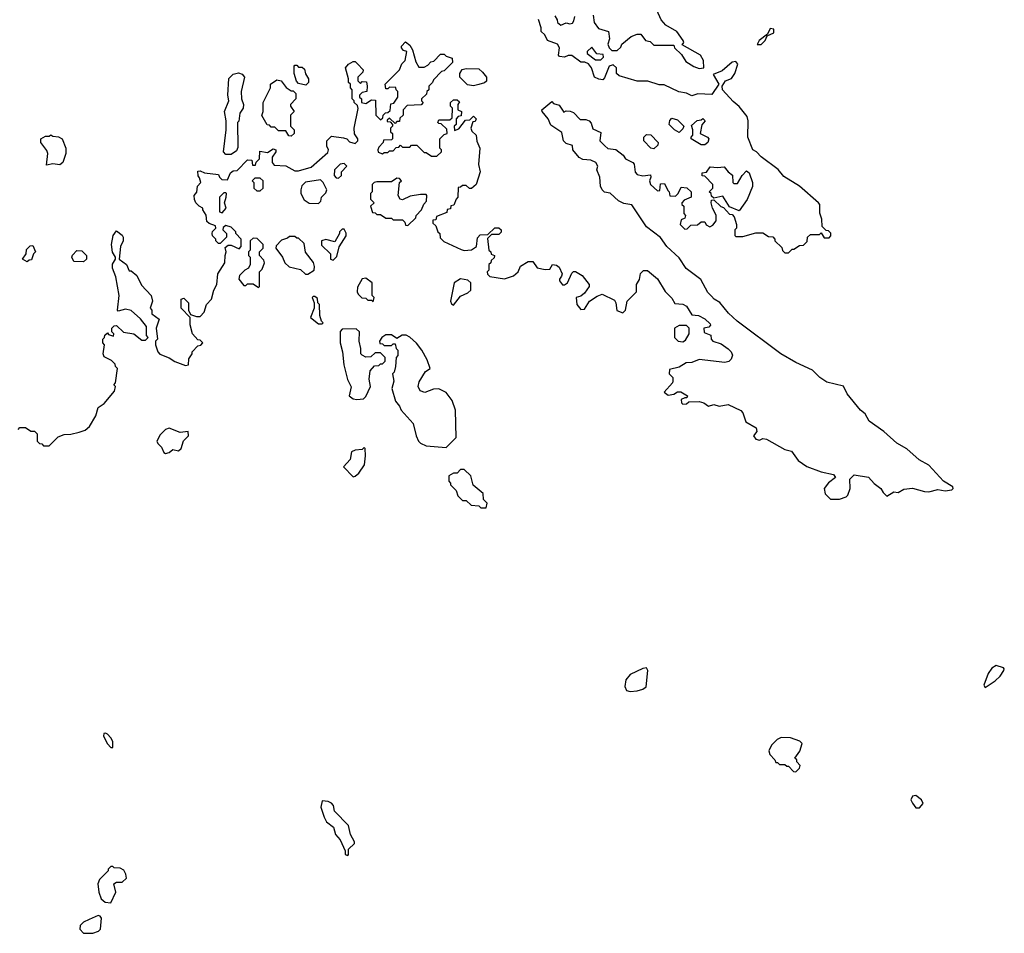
# Model space of a CAD drawing. Extents: x 1861455 to 2058065, y 200073 to 437907.
# Tile 327 of 574: x 1943384 to 1948790, y 317412 to 322430. Entities that reach past the tile are written whole.
import ezdxf

# ---------------------------------------------------------------- set-up
doc = ezdxf.new("R2010")
doc.units = 0

msp = doc.modelspace()

# ---------------------------------------------------------------- linework, layer by layer
at = {"layer": '0CON05XD'}
for points in [[(1946532.5, 322455), (1946537.5, 322415), (1946561.7, 322381.7), (1946617.5, 322365), (1946622.5, 322325), (1946612.5, 322295), (1946620, 322275), (1946635, 322260), (1946665, 322260), (1946685, 322280), (1946690, 322295), (1946741.7, 322338.3), (1946775, 322350), (1946795, 322350), (1946820, 322315), (1946845, 322310), (1946865, 322290), (1946975, 322290), (1946980, 322275), (1947018.3, 322238.3), (1947040.7, 322200.7), (1947085, 322172.5), (1947115, 322162.5), (1947140, 322165), (1947137.5, 322205), (1947122.5, 322235), (1947021.7, 322291.7), (1947030, 322305), (1947027.5, 322315), (1946992.5, 322365), (1946930.7, 322400.7), (1946905, 322430), (1946883, 322483)], [(1946359.3, 321020.7), (1946347.5, 321005), (1946347.5, 320995), (1946363.9, 320973.9), (1946375, 320973.3), (1946392.5, 320985), (1946415, 321037.5), (1946425, 321046.7), (1946435, 321046.7), (1946472.5, 321025), (1946510, 320975), (1946511.2, 320965), (1946485, 320927.5), (1946465, 320912.5), (1946440, 320905), (1946442.5, 320865), (1946465, 320837.5), (1946485, 320840), (1946513.3, 320885), (1946555, 320912.5), (1946581.7, 320921.7), (1946649.3, 320889.3), (1946657.5, 320875), (1946663, 320833), (1946695, 320820), (1946710, 320835), (1946720, 320885), (1946770, 320935), (1946770, 320975), (1946787, 321003), (1946793, 321037), (1946808.3, 321051.7), (1946831.7, 321051.7), (1946885, 321007.5), (1946927, 320937), (1946965, 320900), (1946981.7, 320871.7), (1947025, 320867.5), (1947045, 320857.5), (1947075, 320810), (1947110, 320805), (1947145, 320787.5), (1947175, 320760), (1947177, 320753), (1947168.3, 320741.7), (1947140, 320735), (1947141.7, 320711.7), (1947178.3, 320698.3), (1947180, 320675), (1947190, 320665), (1947235, 320650), (1947273, 320623), (1947290, 320605), (1947297, 320587), (1947290, 320565), (1947276.7, 320553.3), (1947255, 320547.5), (1947115, 320563.3), (1947075, 320546.7), (1947043.6, 320546.4), (1947005, 320522.5), (1946951.7, 320508.3), (1946950, 320485), (1946970, 320465), (1946970, 320445), (1946967.5, 320435), (1946922.5, 320385), (1946945, 320367.5), (1946975, 320372.5), (1946995, 320386.7), (1947013, 320387), (1947050, 320365), (1947047.5, 320352.5), (1947035, 320353.3), (1947016.4, 320343.6), (1947016.7, 320325), (1947025, 320318.8), (1947045, 320320), (1947058.3, 320331.7), (1947115, 320333.3), (1947140, 320325), (1947165, 320307.5), (1947195, 320316.7), (1947225, 320307.5), (1947273.6, 320316.4), (1947343.6, 320283.6), (1947355, 320270), (1947371.4, 320221.4), (1947428.3, 320188.3), (1947431.7, 320168.3), (1947413.3, 320145), (1947425, 320126.7), (1947445, 320120), (1947465, 320130), (1947485, 320126.7), (1947585, 320070), (1947620.7, 320060.7), (1947658.3, 320008.3), (1947706.4, 319976.4), (1947785, 319946.7), (1947852.5, 319932.5), (1947862.5, 319915), (1947824.3, 319885.7), (1947800, 319855), (1947805.6, 319825.6), (1947835, 319796.2), (1947885, 319796.2), (1947921.2, 319808.8), (1947931.7, 319818.3), (1947943.3, 319855), (1947942.5, 319907.5), (1947965, 319930), (1948045, 319917.5), (1948075, 319882.5), (1948112.5, 319855), (1948125, 319832.5), (1948145, 319813.8), (1948183.6, 319836.4), (1948206.4, 319833.6), (1948238.3, 319851.7), (1948285, 319857.5), (1948351.7, 319838.3), (1948375, 319837.5), (1948425, 319850), (1948465, 319843.3), (1948501.7, 319848.3), (1948510, 319855), (1948507.5, 319865), (1948456.1, 319896.1), (1948375, 319983.3), (1948322.7, 320012.7), (1948255, 320073.8), (1948200, 320105), (1948127.9, 320167.9), (1948048.8, 320225), (1948026.2, 320265), (1948001.2, 320285), (1947926.7, 320375), (1947907.5, 320417.5), (1947815, 320438.8), (1947777.5, 320465), (1947736.1, 320506.1), (1947645, 320546.7), (1947563.3, 320595), (1947323.3, 320775), (1947275, 320817.5), (1947227.7, 320877.7), (1947197.5, 320895), (1947181.7, 320911.7), (1947161.7, 320931.7), (1947123, 321003), (1947043.6, 321063.6), (1947005, 321122.5), (1946937.5, 321185), (1946903, 321233), (1946825, 321293.3), (1946745, 321413.3), (1946700.5, 321420.5), (1946672.5, 321435), (1946625, 321477.5), (1946595, 321483.3), (1946582.5, 321495), (1946572.5, 321515), (1946570, 321565), (1946552.5, 321605), (1946557.5, 321625), (1946546.4, 321646.4), (1946519.3, 321659.3), (1946475, 321662.5), (1946455, 321672.5), (1946420, 321715), (1946418.3, 321738.3), (1946385, 321750), (1946370, 321765), (1946360, 321810), (1946300.7, 321850.7), (1946286.1, 321886.1), (1946252.5, 321925), (1946250, 321935), (1946305, 321980), (1946315, 321970), (1946345, 321960), (1946371.7, 321921.7), (1946385, 321930), (1946407, 321927), (1946425, 321920), (1946461.7, 321881.7), (1946491.7, 321881.7), (1946510, 321875), (1946521.7, 321861.7), (1946530.7, 321830.7), (1946575, 321810), (1946570, 321765), (1946597, 321737), (1946613, 321723), (1946657, 321717), (1946696.4, 321686.4), (1946710, 321665), (1946750, 321645), (1946757, 321637), (1946763, 321593), (1946775, 321580), (1946805, 321572.5), (1946847.5, 321577.5), (1946850, 321565), (1946842.5, 321545), (1946847.5, 321525), (1946885, 321490), (1946898.3, 321491.7), (1946901.7, 321528.3), (1946925, 321530), (1946941.7, 321491.7), (1946950, 321485), (1946953, 321463), (1946985, 321460), (1947000, 321475), (1947015, 321510), (1947047, 321507), (1947070, 321485), (1947070, 321455), (1947031.7, 321438.3), (1947020, 321425), (1947020, 321415), (1947030, 321405), (1947030, 321365), (1947040, 321355), (1947035, 321340), (1947015, 321330), (1947010, 321305), (1947035, 321280), (1947048.3, 321281.7), (1947068.3, 321301.7), (1947105, 321302.5), (1947125, 321320), (1947145, 321320), (1947153.6, 321303.6), (1947173, 321293), (1947189.3, 321300.7), (1947207.5, 321325), (1947207, 321357), (1947187.5, 321395), (1947180, 321425), (1947181.7, 321438.3), (1947195, 321440), (1947233.6, 321403.6), (1947248.3, 321398.3), (1947281.7, 321361.7), (1947295, 321360), (1947307, 321347), (1947320, 321305), (1947320, 321285), (1947310, 321275), (1947310, 321245), (1947315, 321240), (1947355, 321240), (1947425, 321260), (1947465, 321260), (1947495, 321240), (1947518.3, 321238.3), (1947530, 321225), (1947530, 321215), (1947568.3, 321178.3), (1947571.7, 321161.7), (1947585, 321150), (1947605, 321150), (1947625, 321170), (1947635, 321170), (1947665, 321190), (1947688.3, 321191.7), (1947708.3, 321211.7), (1947710, 321235), (1947725, 321250), (1947775, 321250), (1947785, 321260), (1947801.7, 321231.7), (1947828.3, 321231.7), (1947837, 321243), (1947837, 321257), (1947825, 321270), (1947811.7, 321271.7), (1947790, 321295), (1947787.5, 321335), (1947777, 321367), (1947776.2, 321415), (1947770, 321425), (1947666.1, 321516.1), (1947579.5, 321569.5), (1947547.7, 321607.7), (1947455, 321677.5), (1947430, 321705), (1947410, 321715), (1947382.5, 321785), (1947383.3, 321875), (1947377.7, 321897.7), (1947333.9, 321953.9), (1947300.5, 321980.5), (1947242.5, 322045), (1947240, 322065), (1947260, 322095), (1947293, 322107), (1947310, 322135), (1947326.2, 322185), (1947315, 322200), (1947295, 322196.2), (1947240.5, 322149.5), (1947191.7, 322128.3), (1947222.5, 322075), (1947185, 322020), (1947107, 322023), (1947075, 322012.5), (1947045, 322026.7), (1947003.6, 322033.6), (1946921.7, 322071.7), (1946895, 322072.5), (1946833, 322093), (1946775, 322092.5), (1946675, 322122.5), (1946660, 322135), (1946660, 322165), (1946641.7, 322181.7), (1946620, 322175), (1946595, 322110), (1946585, 322100), (1946563, 322103), (1946540, 322115), (1946522.5, 322165), (1946507, 322187), (1946487, 322197), (1946465, 322197.5), (1946415, 322232.5), (1946395, 322232.5), (1946375, 322223.8), (1946347, 322227), (1946342.5, 322235), (1946347.5, 322275), (1946337.5, 322295), (1946282.5, 322315), (1946266.7, 322346.7), (1946247.5, 322365), (1946247.5, 322385), (1946231.7, 322431.7)], [(1946321.7, 322451.7), (1946335, 322430), (1946336.7, 322415), (1946355, 322400), (1946385, 322412.5), (1946405, 322407.5), (1946418.3, 322411.7), (1946427, 322423), (1946431.7, 322448.3)], [(1947433, 322293), (1947455, 322293.8), (1947476.2, 322315), (1947488.3, 322341.7), (1947525, 322357.5), (1947525, 322377.5), (1947505, 322382.5), (1947490, 322350), (1947443.3, 322315), (1947433, 322293)], [(1943375, 320180), (1943385, 320190), (1943415, 320190), (1943445, 320170), (1943465, 320170), (1943480, 320155), (1943480, 320115), (1943491.7, 320101.7), (1943505, 320100), (1943515, 320090), (1943545, 320090), (1943595, 320140), (1943628.3, 320151.7), (1943665, 320153.3), (1943710, 320165), (1943743.6, 320176.4), (1943767.5, 320195), (1943802.5, 320255), (1943815, 320300), (1943848.3, 320321.7), (1943905, 320390), (1943910, 320415), (1943900, 320425), (1943910, 320435), (1943920, 320515), (1943910, 320525), (1943908.3, 320538.3), (1943888.3, 320558.3), (1943848.3, 320578.3), (1943842.5, 320595), (1943850, 320645), (1943840, 320655), (1943840, 320675), (1943850, 320685), (1943851.7, 320698.3), (1943865, 320710), (1943871.7, 320701.7), (1943898.3, 320691.7), (1943900, 320705), (1943890, 320715), (1943890, 320735), (1943901.7, 320748.3), (1943915, 320750), (1943953, 320713), (1944010, 320705), (1944055, 320670), (1944075, 320670), (1944090, 320685), (1944080, 320695), (1944080, 320745), (1944046.4, 320786.4), (1943995, 320832.5), (1943965, 320840), (1943925, 320830), (1943920, 320835), (1943930, 320915), (1943911.7, 321018.3), (1943892.5, 321065), (1943893, 321087), (1943910, 321115), (1943910, 321125), (1943893, 321153), (1943887.5, 321195), (1943897.5, 321245), (1943915, 321270), (1943946.4, 321246.4), (1943952.5, 321235), (1943952.5, 321215), (1943937.5, 321185), (1943930, 321115), (1943970, 321085), (1943985, 321050), (1943995, 321050), (1944027.5, 321025), (1944052.5, 320972.5), (1944106.2, 320915), (1944112.5, 320885), (1944100, 320845), (1944110, 320835), (1944110, 320815), (1944150, 320785), (1944132.5, 320735), (1944140, 320675), (1944130, 320665), (1944130, 320645), (1944142.5, 320605), (1944153.9, 320593.9), (1944203.6, 320573.6), (1944235, 320552.5), (1944295, 320530), (1944310, 320535), (1944313, 320567), (1944330, 320595), (1944330, 320605), (1944361.7, 320638.3), (1944378.3, 320641.7), (1944390, 320655), (1944375, 320670), (1944361.7, 320671.7), (1944332.5, 320705), (1944320, 320755), (1944320, 320795), (1944270, 320845), (1944270, 320895), (1944285, 320900), (1944310, 320875), (1944310, 320835), (1944321.7, 320811.7), (1944355, 320800), (1944375, 320800), (1944397, 320823), (1944410, 320865), (1944437.5, 320895), (1944450, 320945), (1944466.7, 320975), (1944472.5, 321035), (1944510, 321095), (1944512.5, 321135), (1944517.5, 321155), (1944511.7, 321178.3), (1944528.3, 321191.7), (1944545, 321192.5), (1944588.3, 321171.7), (1944600, 321185), (1944600, 321225), (1944570, 321255), (1944570, 321265), (1944558.3, 321278.3), (1944545, 321290), (1944515, 321300), (1944501.7, 321288.3), (1944500, 321275), (1944520, 321255), (1944520, 321235), (1944485, 321200), (1944475, 321200), (1944460, 321215), (1944460, 321225), (1944443, 321243), (1944440, 321255), (1944443, 321267), (1944460, 321285), (1944458.3, 321298.3), (1944425, 321310), (1944411.7, 321321.7), (1944407, 321357), (1944390, 321385), (1944390, 321395), (1944370, 321405), (1944350, 321425), (1944343, 321443), (1944342.5, 321465), (1944357, 321483), (1944360, 321515), (1944377.5, 321535), (1944371.7, 321561.7), (1944363, 321573), (1944361.7, 321598.3), (1944375, 321600), (1944398.3, 321588.3), (1944475, 321580), (1944480, 321565), (1944493, 321553), (1944525, 321550), (1944541.7, 321588.3), (1944555, 321600), (1944578.3, 321601.7), (1944635, 321660), (1944658.3, 321658.3), (1944661.7, 321631.7), (1944678.3, 321631.7), (1944681.7, 321648.3), (1944700, 321665), (1944701.7, 321708.3), (1944745, 321700), (1944775, 321720), (1944790, 321715), (1944790, 321705), (1944770, 321675), (1944770, 321645), (1944781.7, 321631.7), (1944845, 321627.5), (1944895, 321600), (1944915, 321600), (1944985, 321620), (1945075, 321700), (1945080, 321715), (1945070, 321735), (1945070, 321765), (1945095, 321790), (1945161.7, 321781.7), (1945180, 321775), (1945195, 321760), (1945225, 321750), (1945240, 321765), (1945240, 321775), (1945223, 321803), (1945220, 321835), (1945241.7, 321941.7), (1945238.3, 321958.3), (1945220, 321975), (1945220, 321985), (1945210, 321995), (1945210, 322045), (1945200, 322055), (1945200, 322075), (1945190, 322085), (1945190, 322105), (1945173.3, 322165), (1945190, 322185), (1945215, 322200), (1945225, 322200), (1945238.3, 322188.3), (1945270, 322155), (1945268.3, 322141.7), (1945240, 322115), (1945240, 322095), (1945255, 322080), (1945265, 322090), (1945288.3, 322088.3), (1945292.5, 322065), (1945290, 322035), (1945265, 322030), (1945250, 322015), (1945250, 322005), (1945260, 321995), (1945260, 321975), (1945285, 321970), (1945315, 321990), (1945338.3, 321988.3), (1945340, 321905), (1945365, 321880), (1945378.3, 321891.7), (1945380, 321905), (1945391.7, 321918.3), (1945405, 321920), (1945418.3, 321931.7), (1945421.7, 321968.3), (1945438.3, 321971.7), (1945460, 322005), (1945460, 322035), (1945450, 322045), (1945448.3, 322058.3), (1945415, 322060), (1945405, 322050), (1945395, 322050), (1945390, 322075), (1945470, 322155), (1945481.7, 322188.3), (1945500, 322205), (1945510, 322255), (1945491.7, 322261.7), (1945480, 322275), (1945480, 322285), (1945501.7, 322308.3), (1945525, 322290), (1945540, 322265), (1945558.3, 322198.3), (1945575, 322170), (1945605, 322170), (1945625, 322180), (1945641.7, 322198.3), (1945658.3, 322201.7), (1945695, 322240), (1945715, 322240), (1945725, 322230), (1945758.3, 322218.3), (1945760, 322195), (1945715, 322150), (1945700, 322145), (1945655, 322100), (1945650, 322085), (1945630, 322065), (1945630, 322045), (1945620, 322035), (1945618.3, 322021.7), (1945590, 321995), (1945590, 321985), (1945600, 321975), (1945588.3, 321961.7), (1945511.7, 321958.3), (1945490, 321935), (1945490, 321905), (1945471.7, 321888.3), (1945468.3, 321871.7), (1945455, 321870), (1945445, 321860), (1945415, 321890), (1945401.7, 321878.3), (1945401.7, 321871.7), (1945418.3, 321868.3), (1945430, 321855), (1945430, 321845), (1945420, 321835), (1945420, 321815), (1945430, 321805), (1945430, 321775), (1945425, 321770), (1945381.7, 321768.3), (1945380, 321755), (1945355, 321730), (1945350, 321715), (1945351.7, 321701.7), (1945375, 321692.5), (1945385, 321700), (1945405, 321700), (1945415, 321710), (1945435, 321710), (1945451.7, 321728.3), (1945465, 321730), (1945475, 321740), (1945485, 321730), (1945525, 321730), (1945535, 321740), (1945565, 321740), (1945605, 321700), (1945615, 321700), (1945645, 321680), (1945675, 321680), (1945700, 321705), (1945700, 321715), (1945690, 321725), (1945690, 321775), (1945715, 321800), (1945730, 321805), (1945728.3, 321828.3), (1945698.3, 321858.3), (1945685, 321860), (1945680, 321865), (1945685, 321880), (1945745, 321880), (1945758.3, 321891.7), (1945760, 321945), (1945750, 321955), (1945750, 321975), (1945765, 321990), (1945785, 321990), (1945798.3, 321978.3), (1945790, 321965), (1945790, 321935), (1945810, 321925), (1945808.3, 321901.7), (1945791.7, 321898.3), (1945780, 321885), (1945780, 321855), (1945770, 321845), (1945771.7, 321821.7), (1945795, 321830), (1945831.7, 321878.3), (1945855, 321880), (1945875, 321900), (1945890, 321885), (1945885, 321870), (1945871.7, 321868.3), (1945860, 321835), (1945867, 321817), (1945890, 321795), (1945893, 321763), (1945910, 321725), (1945902.5, 321635), (1945912.5, 321595), (1945890, 321525), (1945865, 321502.5), (1945853, 321503), (1945835, 321520), (1945815, 321520), (1945805, 321510), (1945791.7, 321508.3), (1945790, 321455), (1945780, 321445), (1945768.3, 321411.7), (1945751.7, 321408.3), (1945748.3, 321391.7), (1945731.7, 321388.3), (1945728.3, 321371.7), (1945671.7, 321348.3), (1945668.3, 321331.7), (1945651.7, 321328.3), (1945651.7, 321311.7), (1945668.3, 321298.3), (1945680, 321265), (1945690, 321255), (1945691.7, 321231.7), (1945711.7, 321211.7), (1945808.3, 321168.3), (1945825, 321162.5), (1945865, 321166.7), (1945892.5, 321185), (1945898.3, 321231.7), (1945911.7, 321248.3), (1945955, 321250), (1945993, 321287), (1946015, 321287.5), (1946027.5, 321275), (1946027, 321263), (1946015, 321250), (1945975, 321250), (1945952.5, 321227.5), (1945960, 321165), (1945970, 321155), (1945971.7, 321141.7), (1945990, 321135), (1945988.3, 321121.7), (1945971.7, 321108.3), (1945970, 321095), (1945960, 321085), (1945960, 321055), (1945950, 321045), (1945951.7, 321031.7), (1945965, 321020), (1946045, 321007.5), (1946095, 321023.3), (1946120, 321045), (1946133.6, 321076.4), (1946175, 321102.5), (1946201.7, 321101.7), (1946225, 321067.5), (1946268.3, 321058.3), (1946295, 321060), (1946310, 321085), (1946331.7, 321081.7), (1946345, 321070), (1946362.5, 321035), (1946359.3, 321020.7)], [(1946575, 322210), (1946590, 322225), (1946588.3, 322238.3), (1946553, 322243), (1946525, 322280), (1946500, 322255), (1946500, 322245), (1946545, 322210), (1946575, 322210)], [(1944955, 322070), (1944915, 322080), (1944903, 322093), (1944890, 322135), (1944890, 322175), (1944895, 322180), (1944905, 322180), (1944915, 322170), (1944935, 322170), (1944948.3, 322158.3), (1944953, 322133), (1944970, 322105), (1944970, 322085), (1944955, 322070)], [(1945875, 322067.5), (1945841.7, 322071.7), (1945800, 322115), (1945800, 322135), (1945813.6, 322156.4), (1945835, 322162.5), (1945905, 322160), (1945925, 322142.5), (1945946.2, 322115), (1945947, 322093), (1945935, 322082.5), (1945905, 322073.8), (1945875, 322067.5)], [(1944545, 321690), (1944515, 321690), (1944502.5, 321705), (1944517.5, 321825), (1944517.5, 321875), (1944507.5, 321925), (1944532.5, 321985), (1944527.5, 322015), (1944533, 322107), (1944555, 322130), (1944585, 322137.5), (1944605, 322130), (1944617.5, 322115), (1944600, 322035), (1944602.5, 321995), (1944612.5, 321965), (1944610, 321945), (1944593, 321917), (1944587, 321873), (1944580, 321865), (1944581.7, 321728.3), (1944575, 321710), (1944545, 321690)], [(1944875, 321790), (1944861.7, 321791.7), (1944845, 321820), (1944805, 321820), (1944785, 321840), (1944765, 321840), (1944755, 321850), (1944741.7, 321851.7), (1944713, 321903), (1944720, 321925), (1944720, 321975), (1944760, 322055), (1944760, 322075), (1944795, 322100), (1944820, 322095), (1944847, 322057), (1944875, 322040), (1944885, 322040), (1944900, 322025), (1944900, 321995), (1944870, 321965), (1944870, 321955), (1944890, 321925), (1944870, 321905), (1944870, 321845), (1944890, 321825), (1944890, 321805), (1944875, 321790)], [(1947005, 321810), (1946980, 321825), (1946950, 321855), (1946953, 321877), (1946965, 321890), (1946995, 321880), (1947030, 321845), (1947025, 321830), (1947005, 321810)], [(1947145, 321742.5), (1947125, 321742.5), (1947070, 321775), (1947070, 321785), (1947080, 321795), (1947080, 321825), (1947071.7, 321848.3), (1947103, 321877), (1947125, 321880), (1947135, 321887.5), (1947147.5, 321875), (1947128.3, 321851.7), (1947120, 321805), (1947160, 321785), (1947167.5, 321775), (1947162.5, 321755), (1947145, 321742.5)], [(1943531.7, 321631.7), (1943537.5, 321695), (1943532.5, 321712.5), (1943500, 321755), (1943500, 321775), (1943525, 321790), (1943545, 321790), (1943555, 321797.5), (1943565, 321790), (1943597, 321787), (1943617.5, 321775), (1943636.7, 321725), (1943637.5, 321695), (1943620, 321645), (1943605, 321632.5), (1943565, 321637.5), (1943531.7, 321631.7)], [(1946865, 321720), (1946850, 321725), (1946810, 321765), (1946810, 321785), (1946825, 321800), (1946848.3, 321798.3), (1946890, 321755), (1946888.3, 321741.7), (1946865, 321720)], [(1945135, 321560), (1945150, 321575), (1945150, 321595), (1945180, 321625), (1945165, 321640), (1945143, 321637), (1945112.5, 321605), (1945110, 321575), (1945121.7, 321561.7), (1945135, 321560)], [(1947335, 321380), (1947281.7, 321401.7), (1947245, 321460), (1947195, 321450), (1947181.7, 321461.7), (1947180, 321475), (1947170, 321485), (1947190, 321505), (1947190, 321525), (1947145, 321570), (1947131.7, 321571.7), (1947131.7, 321588.3), (1947155, 321592.5), (1947175, 321622.5), (1947215, 321617.5), (1947251.7, 321621.7), (1947273.6, 321593.6), (1947297, 321577), (1947300, 321535), (1947305, 321530), (1947325, 321530), (1947350, 321575), (1947375, 321600), (1947388.3, 321588.3), (1947407.5, 321535), (1947407, 321513), (1947378.3, 321441.7), (1947335, 321380)], [(1944705, 321490), (1944720, 321505), (1944720, 321545), (1944705, 321560), (1944675, 321560), (1944660, 321545), (1944670, 321535), (1944670, 321505), (1944685, 321490), (1944705, 321490)], [(1945025, 321420), (1945037, 321433), (1945040, 321455), (1945065, 321480), (1945070, 321495), (1945050, 321535), (1945035, 321550), (1944953, 321537), (1944933, 321517), (1944927.5, 321495), (1944927.5, 321475), (1944945, 321440), (1944973, 321423), (1945025, 321420)], [(1945515, 321300), (1945558.3, 321341.7), (1945560, 321355), (1945590, 321385), (1945603, 321417), (1945617, 321433), (1945620, 321465), (1945615, 321470), (1945585, 321470), (1945528.3, 321461.7), (1945485, 321440), (1945473.6, 321443.6), (1945462.5, 321465), (1945470, 321535), (1945480, 321545), (1945468.3, 321558.3), (1945455, 321560), (1945425, 321540), (1945345, 321540), (1945330, 321535), (1945320, 321525), (1945320, 321485), (1945310, 321475), (1945310, 321445), (1945330, 321425), (1945310, 321405), (1945321.7, 321371.7), (1945335, 321370), (1945345, 321360), (1945365, 321360), (1945395, 321340), (1945425, 321340), (1945435, 321330), (1945485, 321330), (1945498.3, 321318.3), (1945501.7, 321301.7), (1945515, 321300)], [(1944495, 321370), (1944517.5, 321395), (1944507.5, 321425), (1944517.5, 321455), (1944520, 321475), (1944515, 321480), (1944505, 321480), (1944480, 321455), (1944480, 321375), (1944495, 321370)], [(1944965, 321032.5), (1945000, 321055), (1945002.5, 321075), (1944997, 321097), (1944953, 321153), (1944945, 321200), (1944915, 321230), (1944905, 321230), (1944895, 321240), (1944865, 321240), (1944855, 321230), (1944821.7, 321218.3), (1944791.7, 321188.3), (1944790, 321175), (1944827.5, 321125), (1944840, 321095), (1944863.3, 321073.3), (1944925, 321057.5), (1944953, 321033), (1944965, 321032.5)], [(1945105, 321110), (1945125, 321130), (1945138.3, 321181.7), (1945177, 321243), (1945177, 321257), (1945165, 321280), (1945155, 321280), (1945140, 321265), (1945140, 321255), (1945115, 321210), (1945065, 321222.5), (1945040, 321215), (1945041.7, 321191.7), (1945090, 321145), (1945090, 321115), (1945105, 321110)], [(1943425, 321100), (1943400, 321115), (1943420, 321145), (1943421.7, 321168.3), (1943441.7, 321188.3), (1943455, 321190), (1943470, 321155), (1943460, 321145), (1943448.3, 321111.7), (1943435, 321110), (1943425, 321100)], [(1944695, 320960), (1944700, 320965), (1944700, 321045), (1944715, 321060), (1944727.5, 321095), (1944725, 321110), (1944700, 321135), (1944700, 321155), (1944720, 321175), (1944720, 321195), (1944688.3, 321228.3), (1944665, 321230), (1944650, 321215), (1944650, 321165), (1944640, 321155), (1944640, 321135), (1944650, 321125), (1944650, 321085), (1944640, 321065), (1944620, 321055), (1944590, 321025), (1944587.5, 321005), (1944615, 320970), (1944625, 320970), (1944635, 320980), (1944665, 320980), (1944695, 320960)], [(1943735, 321100), (1943681.7, 321101.7), (1943670, 321125), (1943673, 321137), (1943698.3, 321161.7), (1943725, 321160), (1943750, 321135), (1943750, 321115), (1943735, 321100)], [(1945325, 320880), (1945330, 320905), (1945320, 320915), (1945320, 320985), (1945285, 321010), (1945265, 321007.5), (1945238.3, 320961.7), (1945237.5, 320935), (1945243, 320923), (1945263, 320903), (1945285, 320900), (1945295, 320890), (1945315, 320890), (1945325, 320880)], [(1945765, 320862.5), (1945805, 320912.5), (1945845, 320930), (1945860, 320945), (1945860, 320985), (1945845, 321000), (1945805, 321007.5), (1945770, 320985), (1945750, 320885), (1945755, 320870), (1945765, 320862.5)], [(1945045, 320760), (1945050, 320765), (1945040, 320775), (1945032.5, 320805), (1945030, 320865), (1945020, 320875), (1945018.3, 320898.3), (1945005, 320910), (1944995, 320910), (1944990, 320905), (1945000, 320875), (1945000, 320845), (1944980, 320795), (1945025, 320760), (1945045, 320760)], [(1945235, 320343.3), (1945271.7, 320348.3), (1945285, 320360), (1945310, 320415), (1945302.5, 320455), (1945308.3, 320501.7), (1945331.7, 320528.3), (1945355, 320530), (1945365, 320540), (1945375, 320540), (1945390, 320555), (1945390, 320575), (1945365, 320600), (1945335, 320600), (1945311.7, 320578.3), (1945285, 320577.5), (1945265, 320587.5), (1945257.5, 320595), (1945257.5, 320625), (1945247.5, 320665), (1945250, 320715), (1945231.7, 320731.7), (1945155, 320730), (1945142.5, 320717.5), (1945143.3, 320655), (1945156.7, 320605), (1945163.8, 320535), (1945184.2, 320454.2), (1945203, 320413), (1945193.6, 320363.6), (1945215, 320347.5), (1945235, 320343.3)], [(1945725, 320080), (1945780, 320135), (1945777.5, 320285), (1945758.3, 320338.3), (1945725, 320382.5), (1945685, 320403.3), (1945655, 320401.2), (1945608.3, 320381.7), (1945582, 320392), (1945572.2, 320415), (1945578, 320442), (1945612.8, 320497.2), (1945637.5, 320515), (1945621.7, 320561.7), (1945592.5, 320615), (1945563, 320653), (1945526.4, 320686.4), (1945505, 320697.5), (1945483, 320697), (1945455, 320680), (1945425, 320700), (1945395, 320700), (1945372.5, 320685), (1945360, 320665), (1945361.7, 320651.7), (1945375, 320650), (1945385, 320640), (1945425, 320640), (1945435, 320650), (1945445, 320650), (1945450, 320625), (1945460, 320615), (1945460, 320585), (1945450, 320575), (1945447.5, 320525), (1945440, 320495), (1945430, 320485), (1945437.5, 320445), (1945427.5, 320405), (1945447.5, 320335), (1945468.3, 320308.3), (1945477.5, 320285), (1945545, 320212.5), (1945561.2, 320145), (1945573.3, 320115), (1945584.1, 320104.1), (1945615, 320090), (1945725, 320080)], [(1947025, 320660), (1947039.3, 320670.7), (1947060, 320705), (1947060, 320735), (1947045, 320750), (1947005, 320750), (1946980, 320735), (1946980, 320685), (1947000, 320665), (1947025, 320660)], [(1944185, 320046.7), (1944205, 320052.5), (1944225, 320070), (1944255, 320062.5), (1944270, 320075), (1944283, 320117), (1944310, 320145), (1944308.3, 320168.3), (1944265, 320162.5), (1944205, 320187.5), (1944185, 320180), (1944155, 320150), (1944137.5, 320115), (1944141.7, 320101.7), (1944162.5, 320082.5), (1944175, 320053.3), (1944185, 320046.7)], [(1945215, 319920), (1945225, 319922.5), (1945245, 319940), (1945276.7, 319985), (1945282.5, 320035), (1945280, 320075), (1945275, 320080), (1945265, 320070), (1945225, 320066.7), (1945205, 320057.5), (1945197.5, 320015), (1945162.5, 319975), (1945215, 319920)], [(1945945, 319750), (1945950, 319775), (1945930, 319795), (1945928.3, 319828.3), (1945873.6, 319873.6), (1945860, 319925), (1945825, 319960), (1945805, 319960), (1945785, 319940), (1945765, 319940), (1945740, 319925), (1945740, 319895), (1945750, 319885), (1945750, 319875), (1945780, 319845), (1945790, 319815), (1945815, 319790), (1945835, 319790), (1945863, 319763), (1945905, 319760), (1945915, 319750), (1945945, 319750)], [(1946735, 318741.2), (1946775, 318744), (1946805, 318752.5), (1946823, 318767), (1946832.9, 318855), (1946825, 318870), (1946805, 318866.9), (1946736.6, 318833.4), (1946712, 318805), (1946707.3, 318767.3), (1946715, 318746.7), (1946735, 318741.2)], [(1948685, 318763.3), (1948740.5, 318799.5), (1948766.7, 318825), (1948787.5, 318855), (1948790, 318865), (1948785, 318870), (1948745, 318883.8), (1948721.4, 318868.6), (1948700.6, 318839.4), (1948677.5, 318775), (1948685, 318763.3)], [(1943895, 318433.3), (1943895.7, 318465), (1943885, 318486.7), (1943865, 318506.7), (1943855, 318512.5), (1943845, 318510), (1943843.3, 318495), (1943865, 318454), (1943885, 318433.8), (1943895, 318433.3)], [(1947645, 318300), (1947665, 318320), (1947670, 318335), (1947650, 318355), (1947650, 318365), (1947640, 318375), (1947667, 318413), (1947680, 318455), (1947667, 318467), (1947616.4, 318486.4), (1947565, 318487.5), (1947543.6, 318476.4), (1947512.5, 318445), (1947497.5, 318415), (1947502.5, 318395), (1947530, 318365), (1947535, 318350), (1947545, 318350), (1947555, 318340), (1947585, 318340), (1947595, 318330), (1947605, 318330), (1947631.7, 318301.7), (1947645, 318300)], [(1948305, 318101.2), (1948325, 318102), (1948343.8, 318125), (1948335.8, 318145.8), (1948305, 318170), (1948285, 318165.8), (1948276, 318145), (1948285, 318126.7), (1948305, 318101.2)], [(1945185, 317840), (1945190, 317845), (1945190, 317875), (1945222.5, 317905), (1945222.5, 317915), (1945200, 317955), (1945190, 318005), (1945112.5, 318082.5), (1945106.7, 318115), (1945096.4, 318126.4), (1945077, 318137), (1945045, 318140), (1945037.5, 318105), (1945055, 318050), (1945067.5, 318025), (1945106.2, 317996.2), (1945117.5, 317955), (1945142.5, 317925), (1945170, 317865), (1945170, 317845), (1945185, 317840)], [(1943885, 317580), (1943911.7, 317638.3), (1943900, 317685), (1943915, 317692.5), (1943947, 317693), (1943970, 317715), (1943967, 317737), (1943955, 317760), (1943935, 317770), (1943903, 317773), (1943895, 317780), (1943885, 317780), (1943870, 317765), (1943870, 317755), (1943821.7, 317708.3), (1943812.5, 317685), (1943818.3, 317638.3), (1943831.7, 317601.7), (1943853, 317583), (1943885, 317580)], [(1943735, 317412.5), (1943785, 317414), (1943816.1, 317423.9), (1943826.7, 317435), (1943832.5, 317495), (1943825, 317507.5), (1943815, 317510), (1943765, 317488.6), (1943735, 317473.3), (1943715.6, 317455), (1943714.6, 317434.6), (1943735, 317412.5)]]:
    msp.add_lwpolyline(points, dxfattribs=at)

doc.saveas('drawing.dxf')
